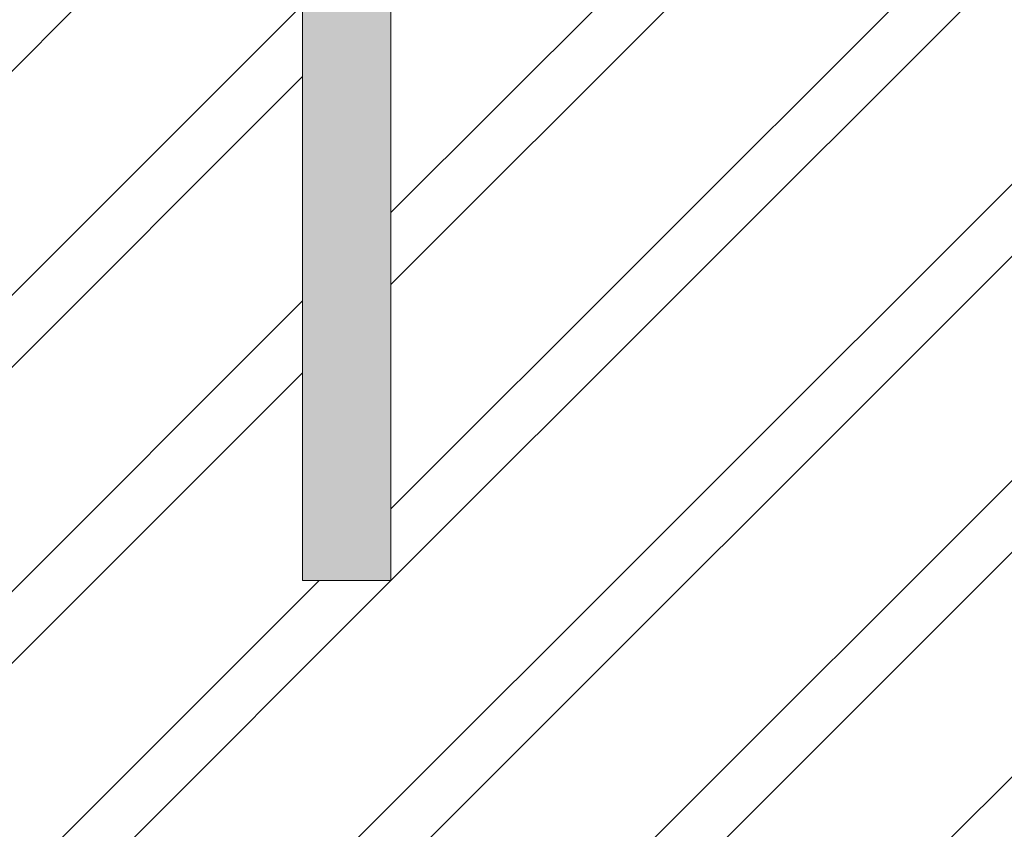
# Model space of a CAD drawing. Header units: millimetres. Extents: x -62758 to 78208, y -26429 to 33271.
# Tile 1045 of 1056: x 14455 to 16126, y -21165 to -19790. Entities that reach past the tile are written whole.
import ezdxf

# ---------------------------------------------------------------- set-up
doc = ezdxf.new("R2010")
doc.units = ezdxf.units.MM
doc.layers.add('A-FLOR', color=192, linetype='Continuous', lineweight=18)
doc.layers.add('I-WALL', color=2, linetype='Continuous', lineweight=18)

# ---------------------------------------------------------------- blocks, each defined once
blk = doc.blocks.new('BE-PMSa-MOD-ARQ-ESCOLA-EX-000-R_0056_rvt-1-PLANTA DE IMPERMEABILIZAÇÃO - TÉRREO')
at = {"layer": 'I-WALL', "lineweight": 5}
blk.add_hatch(color=50, dxfattribs=at).paths.add_polyline_path([(14934.9, -20742.5), (15084.9, -20742.5), (15084.9, -19462.5), (14934.9, -19462.5), (14934.9, -20588.2)])
at = {"layer": 'I-WALL', "color": 170, "lineweight": 5}
for p, q in [((14934.9, -20742.5), (14934.9, -19462.5)), ((15084.9, -19462.5), (15084.9, -20742.5)), ((15084.9, -20742.5), (14934.9, -20742.5))]:
    blk.add_line(p, q, dxfattribs=at)

msp = doc.modelspace()

# ---------------------------------------------------------------- hatches: boundary and pattern name
at = {"layer": 'A-FLOR'}
h = msp.add_hatch(dxfattribs=at)
h.set_pattern_fill('FP_1', color=1, style=0, pattern_type=2)
h.set_pattern_definition([(45, (0, 0), (-251.447, 251.447), []), (45, (0, 381), (-251.447, 251.447), [])])
h.paths.add_polyline_path([(17724.2, -22598.1), (20150.1, -22598.1), (20150.1, -20835.9), (21150.1, -20835.9), (21150.1, -19760.9), (19164.5, -19760.9), (19164.5, -19310.9), (19180.8, -19310.9), (19157.3, -16880.6), (19097.5, -16880.6), (19097.5, -16895.6), (19047.5, -16895.6), (19047.5, -16880.6), (18147.5, -16880.6), (18147.5, -17720.6), (18157.5, -17720.6), (18157.5, -17731.6), (18177.5, -17731.6), (18177.5, -17620.6), (18196.5, -17620.6), (18196.5, -17750.6), (18157.5, -17750.6), (18157.5, -17760.6), (18147.5, -17760.6), (18147.5, -17800.6), (18117.5, -17800.6), (18117.5, -17760.6), (18107.5, -17760.6), (18107.5, -17750.6), (18068.4, -17750.6), (18068.4, -17620.6), (18087.4, -17620.6), (18087.4, -17731.6), (18107.5, -17731.6), (18107.5, -17720.6), (18117.5, -17720.6), (18117.5, -16880.6), (18107.5, -16880.6), (18107.5, -16895.6), (18057.5, -16894.8), (18057.5, -16880.6), (17829.5, -16880.6), (17829.5, -17099.6), (17550.5, -17099.6), (17549.9, -17998.3), (17400.5, -17998.3), (17400.5, -17337.1), (14802.3, -17337.1), (14802.3, -17998.3), (14652.3, -17998.3), (14652.3, -16880.6), (12170.5, -16880.6), (12170.5, -18972.5), (12020.5, -18972.5), (12020.5, -19912.5), (12794, -19912.5), (12794.3, -20043.6), (12892.9, -20048.2), (13003.6, -20062.4), (13102.7, -20083), (13190, -20108.2), (13196.7, -20111.9), (13205.1, -20119.4), (13209.9, -20125.4), (13215.6, -20140), (13216.9, -20148.2), (13216, -20159.3), (13192, -20242.6), (13182.1, -20314.4), (13183, -20387.7), (13194.4, -20458.4), (13216.7, -20533.2), (13216.7, -20545.2), (13212.7, -20558.9), (13206.8, -20568.7), (13199.3, -20576.2), (13191, -20581.5), (13181.1, -20585.6), (13078.9, -20612.9), (12988.3, -20630.5), (12875.8, -20642.8), (12794, -20646.5), (12794, -20798.1), (13394, -20798.1), (13394, -22598.1), (17709.6, -22598.1)])
h.paths.add_polyline_path([(17294.9, -20742.5), (17144.9, -20742.5), (17144.9, -19462.5), (17294.9, -19462.5), (17294.9, -20506.2)])
h.paths.add_polyline_path([(15084.9, -20742.5), (14934.9, -20742.5), (14934.9, -19462.5), (15084.9, -19462.5), (15084.9, -20638.7)])
h.paths.add_polyline_path([(12957, -20594), (12967, -20592.2), (12952.6, -20593.2), (12956.4, -20593.9)])
h.paths.add_polyline_path([(12938.1, -20574.5), (12938.1, -20573.6), (12937.2, -20573.7)])
h.paths.add_polyline_path([(12934.1, -20571.2), (12931.4, -20568.4), (12932.6, -20570), (12933.9, -20571)])
h.paths.add_polyline_path([(13174.4, -20538.4), (13175.2, -20531.4), (13174.5, -20536.3)])
h.paths.add_polyline_path([(13168.7, -20547.6), (13174, -20539.4), (13171, -20544), (13169, -20547.2)])
h.paths.add_polyline_path([(13159.2, -20552.7), (13167.9, -20548.2), (13161.3, -20551.6), (13159.5, -20552.6)])
h.paths.add_polyline_path([(13155.2, -20535.8), (13156.2, -20533.7), (13155.5, -20532.6), (13154.6, -20533.4), (13155.1, -20535.3)])
h.paths.add_polyline_path([(13174.8, -20162.6), (13174.8, -20153.7), (13174.7, -20160.2), (13174.8, -20162)])
h.paths.add_polyline_path([(13157.8, -20158.6), (13156.2, -20156.9), (13155.1, -20156.8), (13156.1, -20158.2), (13157.6, -20158.5)])
h.paths.add_polyline_path([(13168.7, -20142.5), (13160.8, -20138), (13167, -20141.6), (13168.5, -20142.4)])
h.paths.add_polyline_path([(13174.4, -20151.7), (13169.8, -20143.8), (13173.2, -20149.8), (13173.5, -20150.2)])
h.paths.add_polyline_path([(12930.1, -20122.2), (12932.6, -20121.3), (12931.4, -20121.1), (12931.2, -20121.3)])
h.paths.add_polyline_path([(12968.3, -20098), (12967.3, -20096.8), (12952.6, -20097), (12957, -20097.2), (12968.1, -20098)])
h.paths.add_polyline_path([(11898.2, -17228.1), (12020.5, -17228.1), (12020.5, -17074.6), (11771.5, -17074.6), (11771.5, -17228.1), (11896.9, -17228.1)])
h.paths.add_polyline_path([(11860.7, -17219.1), (11851, -17217.8), (11841.9, -17214), (11834.2, -17208.1), (11828.2, -17200.3), (11824.5, -17191.3), (11823.2, -17181.6), (11824.5, -17171.9), (11828.2, -17162.8), (11834.2, -17155), (11841.9, -17149.1), (11854, -17144.9), (11860.7, -17144.1), (11870.4, -17145.3), (11879.4, -17149.1), (11887.2, -17155), (11893.2, -17162.8), (11896.9, -17171.9), (11898.2, -17181.6), (11896.7, -17191.9), (11893.2, -17200.3), (11887.2, -17208.1), (11879.4, -17214), (11870.4, -17217.8)])

# ---------------------------------------------------------------- block references
at = {"lineweight": 5}
msp.add_blockref('BE-PMSa-MOD-ARQ-ESCOLA-EX-000-R_0056_rvt-1-PLANTA DE IMPERMEABILIZAÇÃO - TÉRREO', (0, 0), dxfattribs=at)

doc.saveas('drawing.dxf')
